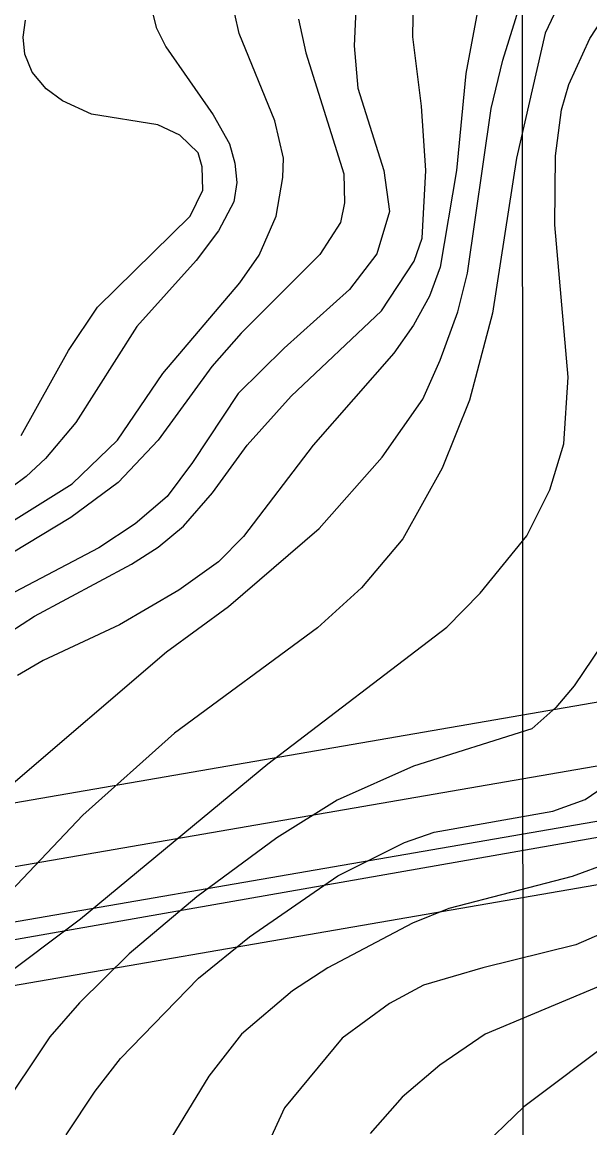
# Model space of a CAD drawing. Extents: x -758499 to -754160, y -1175205 to -1172032.
# Drawn here: x -757521.8 to -757386.5, y -1173759.5 to -1173495.8 of the extents above; entities that cross this region are included whole.
import ezdxf

# ---------------------------------------------------------------- set-up
doc = ezdxf.new("R2010")
doc.units = 0
for name, color, linetype in [('A073_ElVed_l_VN', 7, 'Continuous'), ('A073_ElVed_l_VVN', 7, 'Continuous'), ('A073_ElVed_op', 7, 'Continuous'), ('vrstevnice', 7, 'Continuous'), ('ÚSES NBK funkční', 7, 'Continuous')]:
    doc.layers.add(name, color=color, linetype=linetype)

msp = doc.modelspace()

# ---------------------------------------------------------------- linework, layer by layer
at = {"layer": 'A073_ElVed_l_VN'}
for p, q in [((-757272.58, -1173670.6), (-757390.09, -1173691.21)), ((-757390.09, -1173691.21), (-757482.01, -1173707.38)), ((-757482.01, -1173707.38), (-757572.47, -1173723.15))]:
    msp.add_line(p, q, dxfattribs=at)
at = {"layer": 'A073_ElVed_l_VVN'}
for points in [[(-757699.18, -1173726.87), (-757608.16, -1173711.79), (-757366.4, -1173669.97), (-757255.97, -1173650.73)], [(-757704.42, -1173740.91), (-757605.98, -1173724.61), (-757364.18, -1173682.77), (-757253.74, -1173663.54)]]:
    msp.add_lwpolyline(points, dxfattribs=at)
at = {"layer": 'A073_ElVed_op'}
for points in [[(-757693.14, -1173710.66), (-757610.66, -1173697), (-757368.97, -1173655.19), (-756978.5, -1173587.19), (-756898.59, -1173372.27), (-756810.93, -1173136.41), (-756725.24, -1172905.97), (-756633.32, -1172658.58), (-756541.64, -1172411.74), (-756520.71, -1172353.98)], [(-756480.37, -1172368.87), (-756501.28, -1172426.56), (-756593.02, -1172673.56), (-756684.94, -1172920.95), (-756770.63, -1173151.39), (-756858.29, -1173387.25), (-756946.8, -1173625.31), (-757361.61, -1173697.55), (-757603.48, -1173739.4), (-757710.46, -1173757.12)]]:
    msp.add_lwpolyline(points, dxfattribs=at)
at = {"layer": 'vrstevnice'}
for p, q in [((-757428.7, -1173499.28), (-757428.48, -1173487.24)), ((-757428.7, -1173499.28), (-757428.48, -1173487.24)), ((-757491.1, -1173491.85), (-757489.82, -1173497.05)), ((-757491.1, -1173491.85), (-757489.82, -1173497.05)), ((-757442.19, -1173490.99), (-757442.62, -1173501.38)), ((-757413.04, -1173491.86), (-757416.07, -1173508.02)), ((-757413.04, -1173491.86), (-757416.07, -1173508.02)), ((-757407.26, -1173504.84), (-757402.66, -1173490.23)), ((-757407.26, -1173504.84), (-757402.66, -1173490.23)), ((-757393.55, -1173490.85), (-757397.16, -1173498.35)), ((-757393.55, -1173490.85), (-757397.16, -1173498.35)), ((-757470.05, -1173498.49), (-757471.06, -1173493.88)), ((-757470.05, -1173498.49), (-757471.06, -1173493.88)), ((-757455.9, -1173495.03), (-757454.17, -1173503.11)), ((-757455.9, -1173495.03), (-757454.17, -1173503.11)), ((-757386.48, -1173499.65), (-757383.45, -1173495.03)), ((-757521.57, -1173499.36), (-757520.99, -1173495.32)), ((-757521.57, -1173499.36), (-757520.99, -1173495.32)), ((-757489.82, -1173497.05), (-757487.51, -1173501.67)), ((-757489.82, -1173497.05), (-757487.51, -1173501.67)), ((-757521.14, -1173503.4), (-757521.57, -1173499.36)), ((-757521.14, -1173503.4), (-757521.57, -1173499.36)), ((-757461.53, -1173519.28), (-757470.05, -1173498.49)), ((-757461.53, -1173519.28), (-757470.05, -1173498.49)), ((-757426.6, -1173515.81), (-757428.7, -1173499.28)), ((-757426.6, -1173515.81), (-757428.7, -1173499.28)), ((-757397.16, -1173498.35), (-757403.95, -1173528.23)), ((-757397.16, -1173498.35), (-757403.95, -1173528.23)), ((-757391.53, -1173510.62), (-757386.48, -1173499.65)), ((-757487.51, -1173501.67), (-757476.25, -1173517.83)), ((-757487.51, -1173501.67), (-757476.25, -1173517.83)), ((-757454.17, -1173503.11), (-757445.08, -1173531.98)), ((-757454.17, -1173503.11), (-757445.08, -1173531.98)), ((-757442.62, -1173501.38), (-757441.76, -1173511.48)), ((-757519.4, -1173507.73), (-757521.14, -1173503.4)), ((-757519.4, -1173507.73), (-757521.14, -1173503.4)), ((-757410.01, -1173516.39), (-757407.26, -1173504.84)), ((-757410.01, -1173516.39), (-757407.26, -1173504.84)), ((-757516.08, -1173511.63), (-757519.4, -1173507.73)), ((-757516.08, -1173511.63), (-757519.4, -1173507.73)), ((-757416.07, -1173508.02), (-757418.23, -1173531.11)), ((-757416.07, -1173508.02), (-757418.23, -1173531.11)), ((-757393.27, -1173516.68), (-757391.53, -1173510.62)), ((-757512.19, -1173514.51), (-757516.08, -1173511.63)), ((-757512.19, -1173514.51), (-757516.08, -1173511.63)), ((-757441.76, -1173511.48), (-757435.55, -1173531.11)), ((-757505.26, -1173517.69), (-757512.19, -1173514.51)), ((-757505.26, -1173517.69), (-757512.19, -1173514.51)), ((-757425.59, -1173531.11), (-757426.6, -1173515.81)), ((-757425.59, -1173531.11), (-757426.6, -1173515.81)), ((-757489.46, -1173520.29), (-757505.26, -1173517.69)), ((-757489.46, -1173520.29), (-757505.26, -1173517.69)), ((-757476.25, -1173517.83), (-757472.35, -1173524.76)), ((-757476.25, -1173517.83), (-757472.35, -1173524.76)), ((-757415.64, -1173555.65), (-757410.01, -1173516.39)), ((-757415.64, -1173555.65), (-757410.01, -1173516.39)), ((-757394.71, -1173527.65), (-757393.27, -1173516.68)), ((-757484.19, -1173522.74), (-757489.46, -1173520.29)), ((-757484.19, -1173522.74), (-757489.46, -1173520.29)), ((-757459.51, -1173528.23), (-757461.53, -1173519.28)), ((-757459.51, -1173528.23), (-757461.53, -1173519.28)), ((-757479.86, -1173526.93), (-757484.19, -1173522.74)), ((-757479.86, -1173526.93), (-757484.19, -1173522.74)), ((-757472.35, -1173524.76), (-757471.06, -1173529.38)), ((-757472.35, -1173524.76), (-757471.06, -1173529.38)), ((-757478.85, -1173530.25), (-757479.86, -1173526.93)), ((-757478.85, -1173530.25), (-757479.86, -1173526.93)), ((-757471.06, -1173529.38), (-757470.62, -1173534)), ((-757471.06, -1173529.38), (-757470.62, -1173534)), ((-757459.65, -1173532.84), (-757459.51, -1173528.23)), ((-757459.65, -1173532.84), (-757459.51, -1173528.23)), ((-757403.95, -1173528.23), (-757409.72, -1173565.17)), ((-757403.95, -1173528.23), (-757409.72, -1173565.17)), ((-757394.85, -1173544.1), (-757394.71, -1173527.65)), ((-757478.7, -1173535.87), (-757478.85, -1173530.25)), ((-757478.7, -1173535.87), (-757478.85, -1173530.25)), ((-757445.08, -1173531.98), (-757444.93, -1173538.9)), ((-757445.08, -1173531.98), (-757444.93, -1173538.9)), ((-757435.55, -1173531.11), (-757434.25, -1173540.93)), ((-757426.46, -1173547.28), (-757425.59, -1173531.11)), ((-757426.46, -1173547.28), (-757425.59, -1173531.11)), ((-757418.23, -1173531.11), (-757422.13, -1173554.2)), ((-757418.23, -1173531.11), (-757422.13, -1173554.2)), ((-757470.62, -1173534), (-757471.34, -1173538.62)), ((-757470.62, -1173534), (-757471.34, -1173538.62)), ((-757461.24, -1173542.08), (-757459.65, -1173532.84)), ((-757461.24, -1173542.08), (-757459.65, -1173532.84)), ((-757481.74, -1173542.08), (-757478.7, -1173535.87)), ((-757481.74, -1173542.08), (-757478.7, -1173535.87)), ((-757471.34, -1173538.62), (-757474.95, -1173545.54)), ((-757471.34, -1173538.62), (-757474.95, -1173545.54)), ((-757444.93, -1173538.9), (-757445.94, -1173543.52)), ((-757444.93, -1173538.9), (-757445.94, -1173543.52)), ((-757503.82, -1173563.73), (-757481.74, -1173542.08)), ((-757503.82, -1173563.73), (-757481.74, -1173542.08)), ((-757465.28, -1173551.32), (-757461.24, -1173542.08)), ((-757465.28, -1173551.32), (-757461.24, -1173542.08)), ((-757434.25, -1173540.93), (-757437.28, -1173551.03)), ((-757445.94, -1173543.52), (-757450.85, -1173551.17)), ((-757445.94, -1173543.52), (-757450.85, -1173551.17)), ((-757391.68, -1173580.47), (-757394.85, -1173544.1)), ((-757474.95, -1173545.54), (-757480.29, -1173552.62)), ((-757474.95, -1173545.54), (-757480.29, -1173552.62)), ((-757428.34, -1173552.76), (-757426.46, -1173547.28)), ((-757428.34, -1173552.76), (-757426.46, -1173547.28)), ((-757480.29, -1173552.62), (-757494.44, -1173568.35)), ((-757480.29, -1173552.62), (-757494.44, -1173568.35)), ((-757469.9, -1173557.96), (-757465.28, -1173551.32)), ((-757469.9, -1173557.96), (-757465.28, -1173551.32)), ((-757450.85, -1173551.17), (-757469.61, -1173569.93)), ((-757450.85, -1173551.17), (-757469.61, -1173569.93)), ((-757437.28, -1173551.03), (-757443.78, -1173559.54)), ((-757436.13, -1173564.59), (-757428.34, -1173552.76)), ((-757436.13, -1173564.59), (-757428.34, -1173552.76)), ((-757422.13, -1173554.2), (-757424.73, -1173561.13)), ((-757422.13, -1173554.2), (-757424.73, -1173561.13)), ((-757417.94, -1173564.88), (-757415.64, -1173555.65)), ((-757417.94, -1173564.88), (-757415.64, -1173555.65)), ((-757488.23, -1173579.6), (-757469.9, -1173557.96)), ((-757488.23, -1173579.6), (-757469.9, -1173557.96)), ((-757443.78, -1173559.54), (-757459.37, -1173573.54)), ((-757424.73, -1173561.13), (-757428.48, -1173568.06)), ((-757424.73, -1173561.13), (-757428.48, -1173568.06)), ((-757510.74, -1173574.12), (-757503.82, -1173563.73)), ((-757510.74, -1173574.12), (-757503.82, -1173563.73)), ((-757457.63, -1173584.94), (-757436.13, -1173564.59)), ((-757457.63, -1173584.94), (-757436.13, -1173564.59)), ((-757422.13, -1173576.43), (-757417.94, -1173564.88)), ((-757422.13, -1173576.43), (-757417.94, -1173564.88)), ((-757409.72, -1173565.17), (-757415.2, -1173585.95)), ((-757409.72, -1173565.17), (-757415.2, -1173585.95)), ((-757494.44, -1173568.35), (-757509.01, -1173591.29)), ((-757494.44, -1173568.35), (-757509.01, -1173591.29)), ((-757428.48, -1173568.06), (-757433.24, -1173574.7)), ((-757428.48, -1173568.06), (-757433.24, -1173574.7)), ((-757469.61, -1173569.93), (-757476.54, -1173577.87)), ((-757469.61, -1173569.93), (-757476.54, -1173577.87)), ((-757522, -1173594.33), (-757510.74, -1173574.12)), ((-757522, -1173594.33), (-757510.74, -1173574.12)), ((-757459.37, -1173573.54), (-757470.33, -1173584.37)), ((-757433.24, -1173574.7), (-757452.44, -1173596.63)), ((-757433.24, -1173574.7), (-757452.44, -1173596.63)), ((-757426.32, -1173585.67), (-757422.13, -1173576.43)), ((-757426.32, -1173585.67), (-757422.13, -1173576.43)), ((-757499.05, -1173595.48), (-757488.23, -1173579.6)), ((-757499.05, -1173595.48), (-757488.23, -1173579.6)), ((-757476.54, -1173577.87), (-757489.38, -1173595.48)), ((-757476.54, -1173577.87), (-757489.38, -1173595.48)), ((-757392.69, -1173596.35), (-757391.68, -1173580.47)), ((-757470.33, -1173584.37), (-757481.16, -1173600.82)), ((-757468.17, -1173596.63), (-757457.63, -1173584.94)), ((-757468.17, -1173596.63), (-757457.63, -1173584.94)), ((-757435.99, -1173599.52), (-757426.32, -1173585.67)), ((-757435.99, -1173599.52), (-757426.32, -1173585.67)), ((-757415.2, -1173585.95), (-757421.7, -1173602.12)), ((-757415.2, -1173585.95), (-757421.7, -1173602.12)), ((-757509.01, -1173591.29), (-757516.23, -1173599.81)), ((-757509.01, -1173591.29), (-757516.23, -1173599.81)), ((-757509.88, -1173605.87), (-757499.05, -1173595.48)), ((-757509.88, -1173605.87), (-757499.05, -1173595.48)), ((-757489.38, -1173595.48), (-757498.91, -1173605.58)), ((-757489.38, -1173595.48), (-757498.91, -1173605.58)), ((-757476.4, -1173608.04), (-757468.17, -1173596.63)), ((-757476.4, -1173608.04), (-757468.17, -1173596.63)), ((-757452.44, -1173596.63), (-757469.04, -1173618.43)), ((-757452.44, -1173596.63), (-757469.04, -1173618.43)), ((-757396.01, -1173607.31), (-757392.69, -1173596.35)), ((-757516.23, -1173599.81), (-757520.85, -1173604.14)), ((-757516.23, -1173599.81), (-757520.85, -1173604.14)), ((-757451, -1173616.55), (-757435.99, -1173599.52)), ((-757451, -1173616.55), (-757435.99, -1173599.52)), ((-757481.16, -1173600.82), (-757487.22, -1173608.9)), ((-757421.7, -1173602.12), (-757431.08, -1173619)), ((-757421.7, -1173602.12), (-757431.08, -1173619)), ((-757554.76, -1173633.87), (-757509.88, -1173605.87)), ((-757554.76, -1173633.87), (-757509.88, -1173605.87)), ((-757520.85, -1173604.14), (-757536, -1173615.4)), ((-757520.85, -1173604.14), (-757536, -1173615.4)), ((-757498.91, -1173605.58), (-757510.17, -1173613.95)), ((-757498.91, -1173605.58), (-757510.17, -1173613.95)), ((-757483.32, -1173615.97), (-757476.4, -1173608.04)), ((-757483.32, -1173615.97), (-757476.4, -1173608.04)), ((-757401.49, -1173618.28), (-757396.01, -1173607.31)), ((-757487.22, -1173608.9), (-757494.87, -1173615.4)), ((-757510.17, -1173613.95), (-757541.34, -1173632.71)), ((-757510.17, -1173613.95), (-757541.34, -1173632.71)), ((-757494.87, -1173615.4), (-757503.53, -1173621.17)), ((-757489.39, -1173621.02), (-757483.32, -1173615.97)), ((-757489.39, -1173621.02), (-757483.32, -1173615.97)), ((-757472.64, -1173635.17), (-757451, -1173616.55)), ((-757472.64, -1173635.17), (-757451, -1173616.55)), ((-757469.04, -1173618.43), (-757474.95, -1173624.49)), ((-757469.04, -1173618.43), (-757474.95, -1173624.49)), ((-757431.08, -1173619), (-757440.89, -1173630.69)), ((-757431.08, -1173619), (-757440.89, -1173630.69)), ((-757412.6, -1173631.99), (-757401.49, -1173618.28)), ((-757503.53, -1173621.17), (-757526.62, -1173633.29)), ((-757495.73, -1173625.07), (-757489.39, -1173621.02)), ((-757495.73, -1173625.07), (-757489.39, -1173621.02)), ((-757518.83, -1173637.48), (-757495.73, -1173625.07)), ((-757518.83, -1173637.48), (-757495.73, -1173625.07)), ((-757474.95, -1173624.49), (-757484.48, -1173631.27)), ((-757474.95, -1173624.49), (-757484.48, -1173631.27)), ((-757484.48, -1173631.27), (-757498.62, -1173639.5)), ((-757484.48, -1173631.27), (-757498.62, -1173639.5)), ((-757440.89, -1173630.69), (-757451.43, -1173640.22)), ((-757440.89, -1173630.69), (-757451.43, -1173640.22)), ((-757420.54, -1173640.08), (-757412.6, -1173631.99)), ((-757529.65, -1173644.41), (-757518.83, -1173637.48)), ((-757529.65, -1173644.41), (-757518.83, -1173637.48)), ((-757487.36, -1173645.99), (-757472.64, -1173635.17)), ((-757487.36, -1173645.99), (-757472.64, -1173635.17)), ((-757498.62, -1173639.5), (-757516.81, -1173648.01)), ((-757498.62, -1173639.5), (-757516.81, -1173648.01)), ((-757451.43, -1173640.22), (-757485.49, -1173665.33)), ((-757451.43, -1173640.22), (-757485.49, -1173665.33)), ((-757463.26, -1173672.69), (-757420.54, -1173640.08)), ((-757383.6, -1173644.26), (-757390.24, -1173654.07)), ((-757383.6, -1173644.26), (-757390.24, -1173654.07)), ((-757524.46, -1173677.74), (-757487.36, -1173645.99)), ((-757524.46, -1173677.74), (-757487.36, -1173645.99)), ((-757516.81, -1173648.01), (-757522.87, -1173651.62)), ((-757516.81, -1173648.01), (-757522.87, -1173651.62)), ((-757390.24, -1173654.07), (-757394.56, -1173659.27)), ((-757390.24, -1173654.07), (-757394.56, -1173659.27)), ((-757394.56, -1173659.27), (-757400.34, -1173664.32)), ((-757394.56, -1173659.27), (-757400.34, -1173664.32)), ((-757485.49, -1173665.33), (-757507.28, -1173684.96)), ((-757485.49, -1173665.33), (-757507.28, -1173684.96)), ((-757400.34, -1173664.32), (-757428.48, -1173673.27)), ((-757400.34, -1173664.32), (-757428.48, -1173673.27)), ((-757507.86, -1173709.64), (-757463.26, -1173672.69)), ((-757428.48, -1173673.27), (-757446.67, -1173681.35)), ((-757428.48, -1173673.27), (-757446.67, -1173681.35)), ((-757387.64, -1173681.21), (-757380.28, -1173676.16)), ((-757387.64, -1173681.21), (-757380.28, -1173676.16)), ((-757446.67, -1173681.35), (-757461.1, -1173690.3)), ((-757446.67, -1173681.35), (-757461.1, -1173690.3)), ((-757395.29, -1173683.95), (-757387.64, -1173681.21)), ((-757395.29, -1173683.95), (-757387.64, -1173681.21)), ((-757507.28, -1173684.96), (-757525.9, -1173704.59)), ((-757507.28, -1173684.96), (-757525.9, -1173704.59)), ((-757423.57, -1173689), (-757395.29, -1173683.95)), ((-757423.57, -1173689), (-757395.29, -1173683.95)), ((-757461.1, -1173690.3), (-757480.15, -1173704.44)), ((-757461.1, -1173690.3), (-757480.15, -1173704.44)), ((-757430.65, -1173691.45), (-757423.57, -1173689)), ((-757430.65, -1173691.45), (-757423.57, -1173689)), ((-757446.52, -1173699.39), (-757430.65, -1173691.45)), ((-757446.52, -1173699.39), (-757430.65, -1173691.45)), ((-757382.01, -1173696.36), (-757390.67, -1173699.54)), ((-757382.01, -1173696.36), (-757390.67, -1173699.54)), ((-757467.59, -1173713.97), (-757446.52, -1173699.39)), ((-757467.59, -1173713.97), (-757446.52, -1173699.39)), ((-757390.67, -1173699.54), (-757420.11, -1173707.19)), ((-757390.67, -1173699.54), (-757420.11, -1173707.19)), ((-757480.15, -1173704.44), (-757496.31, -1173718.01)), ((-757480.15, -1173704.44), (-757496.31, -1173718.01)), ((-757420.11, -1173707.19), (-757428.77, -1173710.65)), ((-757420.11, -1173707.19), (-757428.77, -1173710.65)), ((-757559.24, -1173748.17), (-757507.86, -1173709.64)), ((-757428.77, -1173710.65), (-757448.97, -1173721.33)), ((-757428.77, -1173710.65), (-757448.97, -1173721.33)), ((-757377.39, -1173710.36), (-757389.8, -1173715.84)), ((-757377.39, -1173710.36), (-757389.8, -1173715.84)), ((-757479.72, -1173723.78), (-757467.59, -1173713.97)), ((-757479.72, -1173723.78), (-757467.59, -1173713.97)), ((-757389.8, -1173715.84), (-757412.03, -1173721.33)), ((-757389.8, -1173715.84), (-757412.03, -1173721.33)), ((-757350.26, -1173715.27), (-757402.21, -1173754.52)), ((-757350.26, -1173715.27), (-757402.21, -1173754.52)), ((-757496.31, -1173718.01), (-757508.15, -1173729.7)), ((-757496.31, -1173718.01), (-757508.15, -1173729.7)), ((-757448.97, -1173721.33), (-757457.35, -1173726.81)), ((-757448.97, -1173721.33), (-757457.35, -1173726.81)), ((-757412.03, -1173721.33), (-757426.17, -1173725.51)), ((-757412.03, -1173721.33), (-757426.17, -1173725.51)), ((-757373.35, -1173721.18), (-757411.45, -1173737.2)), ((-757498.33, -1173742.98), (-757479.72, -1173723.78)), ((-757498.33, -1173742.98), (-757479.72, -1173723.78)), ((-757457.35, -1173726.81), (-757469.47, -1173737.2)), ((-757457.35, -1173726.81), (-757469.47, -1173737.2)), ((-757426.17, -1173725.51), (-757434.25, -1173729.84)), ((-757426.17, -1173725.51), (-757434.25, -1173729.84)), ((-757508.15, -1173729.7), (-757515.22, -1173737.78)), ((-757508.15, -1173729.7), (-757515.22, -1173737.78)), ((-757434.25, -1173729.84), (-757445.55, -1173738.16)), ((-757434.25, -1173729.84), (-757445.55, -1173738.16)), ((-757515.22, -1173737.78), (-757528.21, -1173757.27)), ((-757515.22, -1173737.78), (-757528.21, -1173757.27)), ((-757469.47, -1173737.2), (-757477.26, -1173747.16)), ((-757469.47, -1173737.2), (-757477.26, -1173747.16)), ((-757411.45, -1173737.2), (-757422.27, -1173744.57)), ((-757445.55, -1173738.16), (-757459.25, -1173754.75)), ((-757445.55, -1173738.16), (-757459.25, -1173754.75)), ((-757504.39, -1173750.77), (-757498.33, -1173742.98)), ((-757504.39, -1173750.77), (-757498.33, -1173742.98)), ((-757422.27, -1173744.57), (-757431.22, -1173752.21)), ((-757477.26, -1173747.16), (-757487.22, -1173763.47)), ((-757477.26, -1173747.16), (-757487.22, -1173763.47)), ((-757511.32, -1173761.16), (-757504.39, -1173750.77)), ((-757511.32, -1173761.16), (-757504.39, -1173750.77)), ((-757431.22, -1173752.21), (-757438.87, -1173760.87)), ((-757459.25, -1173754.75), (-757466.44, -1173770.25)), ((-757459.25, -1173754.75), (-757466.44, -1173770.25)), ((-757402.21, -1173754.52), (-757415.92, -1173767.66)), ((-757402.21, -1173754.52), (-757415.92, -1173767.66))]:
    msp.add_line(p, q, dxfattribs=at)
at = {"layer": 'ÚSES NBK funkční'}
msp.add_line((-757402.64, -1173487.43), (-757402.24, -1174074.27), dxfattribs=at)

doc.saveas('drawing.dxf')
